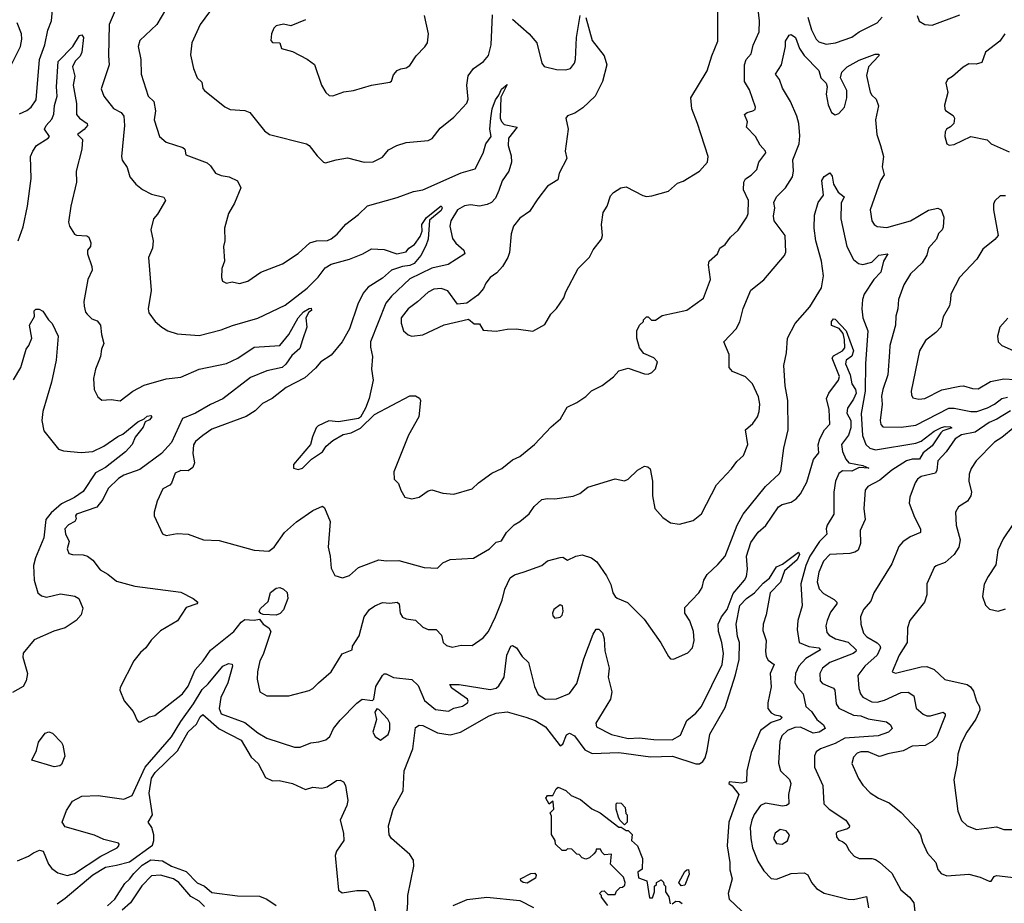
# Model space of a CAD drawing. Extents: x 1246230 to 1426786, y 660032 to 763141.
# Tile 553 of 566: x 1375586 to 1380958, y 722562 to 727381. Entities that reach past the tile are written whole.
import ezdxf

# ---------------------------------------------------------------- set-up
doc = ezdxf.new("R2010")
doc.units = 0

msp = doc.modelspace()

# ---------------------------------------------------------------- linework, layer by layer
at = {"layer": '0CON10XD'}
for points in [[(1375585, 726868.5), (1375625, 726886.4), (1375649.5, 726905), (1375676.2, 726945), (1375694.3, 727165), (1375723, 727245), (1375740, 727325), (1375760.6, 727375), (1375773.3, 727516.7)], [(1376382.5, 727435), (1376335, 727354.3), (1376241.8, 727268.2), (1376233.5, 727235), (1376246.9, 727165), (1376250, 727085), (1376287.5, 726965), (1376318.9, 726935), (1376326.5, 726885), (1376320.9, 726835), (1376349.4, 726745), (1376385, 726712.9), (1376476.7, 726685), (1376486.7, 726675), (1376492.5, 726645), (1376608.8, 726601.2), (1376628, 726585), (1376653.9, 726543.9), (1376685, 726532), (1376730, 726525), (1376775, 726502.5), (1376792.5, 726465), (1376759.1, 726380.9), (1376726, 726325), (1376704, 726245), (1376706.1, 726176.1), (1376698.8, 726145), (1376703.3, 726065), (1376689.2, 726025), (1376686.7, 725975), (1376693.3, 725955), (1376714.1, 725944.1), (1376745, 725950.8), (1376785, 725942.2), (1376831.2, 725955), (1376901.2, 726005), (1377019.4, 726050.6), (1377105, 726106), (1377170, 726165), (1377205, 726175.7), (1377265, 726177.1), (1377285, 726185.7), (1377318, 726212), (1377365, 726266), (1377435, 726318), (1377483.8, 726366.2), (1377645, 726411.5), (1377735, 726444.4), (1377785, 726453.5), (1377995, 726546.7), (1378071.2, 726568.8), (1378115, 726653.8), (1378129.1, 726705), (1378157.7, 726745), (1378151.2, 726785), (1378156.2, 726845), (1378163.5, 726895), (1378181.5, 726945), (1378200.9, 726969.1), (1378215, 727001.9), (1378245, 727027.5), (1378211.8, 726958.2), (1378208.1, 726845), (1378215.3, 726825.3), (1378230, 726810), (1378300, 726795), (1378253.2, 726735), (1378252, 726695), (1378268.3, 726638.3), (1378268.7, 726605), (1378255, 726556), (1378217.9, 726502.1), (1378199.7, 726450.2), (1378182.6, 726407.4), (1378159.4, 726385), (1378136.5, 726373.5), (1378095, 726365.2), (1378045, 726371.6), (1378013, 726367), (1377975, 726343.6), (1377938.2, 726285), (1377932.9, 726255), (1377948.1, 726188.1), (1377965, 726161.9), (1378010, 726125), (1378014.2, 726105), (1377923.9, 726046.1), (1377835, 726026.1), (1377715, 725967.8), (1377615, 725872.9), (1377584.6, 725835), (1377500.4, 725625), (1377500.4, 725595), (1377511.8, 725545), (1377505.4, 725475), (1377514.2, 725415), (1377492.5, 725315), (1377473, 725263), (1377446.1, 725213.9), (1377433.9, 725206.1), (1377325, 725187.5), (1377273, 725193), (1377214.2, 725165.8), (1377203.3, 725155), (1377183, 725107), (1377172.5, 725065), (1377080, 724955), (1377080, 724935), (1377105, 724927.5), (1377130, 724935), (1377177.5, 724985), (1377237.5, 725025), (1377257.5, 725055), (1377295, 725086.7), (1377350.5, 725119.5), (1377395, 725128.8), (1377445, 725153.8), (1377522.1, 725227.9), (1377715, 725330), (1377745, 725330), (1377767.7, 725317.7), (1377773.8, 725305), (1377764.2, 725215), (1377708.1, 725115), (1377628, 724915), (1377630, 724875), (1377652.3, 724852.3), (1377665.8, 724815.8), (1377687.7, 724777.7), (1377725, 724768.8), (1377765, 724777.5), (1377815, 724811.2), (1377835, 724818), (1377895, 724799.2), (1377954.2, 724794.2), (1378055, 724822), (1378088.8, 724855), (1378161.3, 724908.7), (1378216.6, 724933.4), (1378275, 724980.8), (1378315, 724999.2), (1378395, 725063.8), (1378485, 725161.2), (1378536.7, 725205), (1378572.3, 725267.7), (1378625, 725293.3), (1378675, 725326.7), (1378705, 725356.7), (1378764.1, 725385.9), (1378825, 725433.8), (1378855, 725466.7), (1378905, 725480), (1378995, 725450), (1379015, 725448.8), (1379035, 725456.7), (1379055, 725477.5), (1379066.7, 725515), (1379045, 725536.7), (1378991.7, 725561.7), (1378967.5, 725592.5), (1378953.8, 725645), (1378953.8, 725685), (1378967.5, 725715), (1378990, 725735), (1378990, 725745), (1379005, 725760), (1379015, 725760), (1379033, 725743), (1379055, 725743.3), (1379091.7, 725768.3), (1379225, 725796.9), (1379317.4, 725862.6), (1379354.3, 725965), (1379344.2, 726045), (1379348, 726065), (1379393.3, 726105), (1379406, 726135), (1379435.8, 726155), (1379464.3, 726195), (1379505, 726234.3), (1379553.5, 726305), (1379559.6, 726325), (1379561.8, 726395), (1379535, 726452.5), (1379536.4, 726495), (1379546, 726514), (1379577, 726533), (1379607.5, 726565), (1379617.8, 726605), (1379656, 726655), (1379655.8, 726665), (1379625, 726696.2), (1379600, 726745), (1379551.2, 726795), (1379556.2, 726825), (1379541.2, 726865), (1379555, 726875.8), (1379585.8, 726884.2), (1379598.1, 726891.9), (1379600.8, 726905), (1379568.5, 726998.5), (1379540.6, 727045), (1379540, 727135), (1379550, 727165), (1379577.5, 727195), (1379587.9, 727242.1), (1379620.4, 727315), (1379621.6, 727375), (1379610.3, 727485)], [(1376113.3, 727445), (1376074, 727355), (1376070.9, 727185), (1376075.4, 727135), (1376031.5, 727005), (1376045, 726964), (1376097.6, 726897.6), (1376139.2, 726875), (1376155.5, 726855), (1376158.8, 726805), (1376141.8, 726635), (1376145.5, 726615), (1376171.9, 726575), (1376187.5, 726525), (1376219.2, 726485), (1376256.1, 726456.1), (1376305, 726430), (1376372.7, 726412.7), (1376382, 726395), (1376338.9, 726321.1), (1376315.8, 726295), (1376302, 726235), (1376314, 726175), (1376310.8, 726135), (1376290, 726085), (1376304.3, 725905), (1376287.1, 725805), (1376291.7, 725781.7), (1376325.8, 725735.8), (1376361.2, 725705), (1376395, 725684.3), (1376445, 725668.1), (1376565, 725658.5), (1376685, 725689.4), (1376747, 725713), (1376886.4, 725753.6), (1377035, 725824.6), (1377155, 725916.7), (1377215, 725977.8), (1377252.9, 726027.1), (1377285, 726048.5), (1377385.1, 726074.9), (1377458.6, 726105), (1377505, 726131.9), (1377575, 726127.5), (1377643.8, 726103.8), (1377694, 726116), (1377709.2, 726135), (1377740, 726155), (1377770.6, 726199.4), (1377781.3, 726228.7), (1377780.9, 726265), (1377805, 726302.3), (1377885, 726366.8), (1377891.3, 726355), (1377885, 726340.4), (1377822.7, 726287.3), (1377814, 726185), (1377801.7, 726148.3), (1377775.4, 726095), (1377737.7, 726052.3), (1377715, 726040.5), (1377675, 726034.5), (1377614.8, 726015.2), (1377565, 725971.2), (1377487.6, 725922.4), (1377460.3, 725889.7), (1377430.2, 725829.8), (1377385.3, 725695), (1377346.1, 725623.9), (1377285, 725551.4), (1377229.2, 725515), (1377199.9, 725480.1), (1377141.3, 725428.7), (1377040, 725375), (1376964.4, 725315), (1376911.3, 725288.7), (1376871.2, 725248.8), (1376822.8, 725217.2), (1376635, 725147.8), (1376585, 725113.3), (1376545, 725080), (1376535, 725062.5), (1376530.6, 725015), (1376540.8, 724965), (1376531.7, 724938.3), (1376505, 724920), (1376465, 724922.5), (1376435, 724908), (1376415, 724854.2), (1376405, 724841.9), (1376368, 724822), (1376336.7, 724755), (1376320, 724695), (1376320, 724675), (1376365, 724576.7), (1376385, 724568), (1376445, 724578.8), (1376505, 724576.2), (1376590, 724545), (1376675, 724541.4), (1376865, 724487.5), (1376945, 724482.5), (1376975, 724503.8), (1377031.9, 724585), (1377097.2, 724642.8), (1377185.4, 724704.6), (1377238.3, 724728.3), (1377249.7, 724719.7), (1377280.8, 724645), (1377270, 724505), (1377280.8, 724455), (1377285, 724390), (1377305, 724350), (1377347.5, 724337.5), (1377385, 724350.8), (1377435, 724392.9), (1377545, 724436), (1377585, 724430), (1377655, 724432), (1377793.6, 724393.6), (1377865, 724389.2), (1377895, 724420), (1377935, 724438), (1378062.5, 724445), (1378148.8, 724495), (1378185, 724532), (1378215, 724540), (1378241.2, 724585), (1378283.1, 724626.9), (1378315.3, 724644.7), (1378365, 724686.5), (1378393.3, 724726.7), (1378435, 724763.8), (1378465, 724770.9), (1378505, 724767.3), (1378605, 724783.1), (1378642.1, 724797.9), (1378685, 724831.2), (1378835, 724876.7), (1378885, 724866.2), (1378905, 724876.2), (1378957.5, 724925), (1378995, 724946.7), (1379013.6, 724943.6), (1379025, 724932.5), (1379038, 724865), (1379039.2, 724785), (1379051.2, 724715), (1379095, 724666.7), (1379136.4, 724636.4), (1379185, 724630), (1379260.7, 724649.3), (1379305, 724686.7), (1379387.1, 724845), (1379468.8, 724931.2), (1379498.8, 724971.2), (1379535.6, 725005), (1379558.6, 725065), (1379546, 725145), (1379585, 725178.6), (1379611.1, 725215), (1379621.1, 725245), (1379623.3, 725285), (1379616.9, 725325), (1379584.3, 725395), (1379545, 725434.3), (1379475, 725462), (1379457.5, 725485), (1379457.5, 725555), (1379427.5, 725625), (1379494.7, 725695.3), (1379514.2, 725734.2), (1379533.6, 725806.4), (1379574.6, 725905.4), (1379645, 725962), (1379758.6, 726095), (1379766.3, 726113.7), (1379762.1, 726205), (1379703.1, 726285), (1379699.4, 726310.6), (1379705.6, 726355), (1379700.5, 726385), (1379715, 726415.4), (1379763.4, 726465), (1379801.6, 726525), (1379807.8, 726555), (1379803.5, 726616.5), (1379837.8, 726705), (1379842.9, 726747.1), (1379837.1, 726815), (1379826.4, 726855), (1379791.5, 726935), (1379748.3, 727008.3), (1379730.8, 727055), (1379708.9, 727085), (1379741.9, 727135), (1379764.6, 727234.6)], [(1376622.5, 727425), (1376570.6, 727355), (1376525.6, 727255), (1376518.8, 727188.8), (1376534.2, 727115), (1376554.2, 727065), (1376580.3, 727040.3), (1376585.8, 727005.8), (1376593.8, 726995), (1376705, 726906.2), (1376735, 726890.8), (1376815, 726886), (1376842.5, 726875), (1376922, 726775), (1376950, 726755), (1377151.2, 726705), (1377166, 726695), (1377208.7, 726638.7), (1377244, 726604), (1377255, 726600), (1377312.4, 726617.6), (1377375, 726628.1), (1377465, 726604.3), (1377514.2, 726605.8), (1377565, 726632), (1377597.7, 726672.3), (1377644.5, 726695.5), (1377695, 726711.4), (1377815, 726722.9), (1377837.4, 726732.6), (1377880.4, 726789.6), (1377955, 726849.2), (1378025, 726926.2), (1378032.4, 726947.6), (1378026.1, 727025), (1378032.7, 727075), (1378062, 727115), (1378116.2, 727153.8), (1378144.5, 727185.5), (1378159.2, 727245), (1378165, 727407.5)], [(1378413.8, 726405), (1378366.7, 726335), (1378315, 726298), (1378280.8, 726255), (1378267, 726213), (1378257.9, 726112.1), (1378250, 726085), (1378220.6, 726035), (1378188.8, 726001.2), (1378152.9, 725975), (1378129.2, 725945), (1378116.2, 725915), (1378085, 725878.8), (1378025, 725836.2), (1377975, 725830), (1377921.8, 725901.8), (1377885.8, 725915.8), (1377845, 725911.2), (1377814.8, 725895.2), (1377757.4, 725842.6), (1377705, 725805.3), (1377667.3, 725755), (1377666.7, 725726.7), (1377680, 725685), (1377705, 725662.9), (1377725, 725655.6), (1377785, 725662.9), (1377902.7, 725717.3), (1378035, 725748.8), (1378065, 725723.3), (1378095, 725722.5), (1378115, 725688.8), (1378185, 725682.5), (1378245, 725694.2), (1378295, 725696.2), (1378385, 725683.3), (1378451.7, 725718.3), (1378484.4, 725775.6), (1378515, 725806.2), (1378554, 725865), (1378565, 725897.5), (1378633.8, 726025), (1378694.5, 726085.5), (1378714.5, 726125.5), (1378760, 726185), (1378765.7, 726205), (1378760.8, 726265), (1378770.3, 726329.7), (1378790.8, 726365), (1378808.8, 726421.2), (1378825, 726438.8), (1378865, 726463.8), (1378895, 726470), (1378985, 726422), (1379005, 726416.2), (1379035, 726421.2), (1379125, 726446.7), (1379175, 726490), (1379205, 726500), (1379295.7, 726554.3), (1379338, 726605), (1379342.5, 726635), (1379284.6, 726814.6), (1379252.2, 726895), (1379247.3, 726955), (1379337.6, 727102.4), (1379362.1, 727185), (1379394.6, 727265), (1379395.4, 727464.6)], [(1375530.5, 727115), (1375590, 727235), (1375597.3, 727275), (1375595.5, 727305), (1375572.1, 727365)], [(1377145, 727381.4), (1377065, 727347.1), (1377025, 727356.2), (1376985, 727347.5), (1376972, 727335), (1376960, 727305), (1376957, 727267), (1376965, 727257.5), (1377005.9, 727255.9), (1377015, 727224), (1377075, 727207.5), (1377155.5, 727165.5), (1377195, 727136.7), (1377232.9, 727025), (1377256.2, 726985), (1377275, 726968), (1377295, 726965.8), (1377355, 726988), (1377407.5, 726995), (1377505, 727024.4), (1377605, 727040.8), (1377615, 727046.7), (1377625, 727080), (1377645, 727104), (1377665, 727114), (1377695, 727118), (1377715, 727131.2), (1377749.2, 727185), (1377797.4, 727232.6), (1377810.8, 727255), (1377816, 727305), (1377794.4, 727405)], [(1378275, 727384.3), (1378365.5, 727305), (1378406.7, 727255), (1378434.3, 727145), (1378446.7, 727126.7), (1378515, 727110), (1378565, 727108.1), (1378591.2, 727115), (1378612.9, 727145), (1378618.9, 727165), (1378623.6, 727285), (1378644, 727405)], [(1378675, 727392.5), (1378708.7, 727268.7), (1378775, 727183.8), (1378789.5, 727135), (1378766.1, 727045), (1378725.5, 726965), (1378659, 726901), (1378615, 726870.6), (1378575, 726857.5), (1378566.2, 726845), (1378579.2, 726785), (1378562.5, 726665), (1378572, 726625), (1378528.8, 726545), (1378522.3, 726507.7), (1378465.8, 726474.2), (1378413.8, 726405)], [(1379885.5, 727395), (1379905, 727326), (1379931.1, 727275), (1379945, 727260.9), (1379985, 727248.2), (1380036.2, 727255), (1380125, 727285.5), (1380165.7, 727315), (1380265, 727363.8), (1380291.8, 727395)], [(1380481.8, 727405), (1380492.7, 727372.7), (1380523.3, 727355), (1380565, 727352.3), (1380715, 727407.7)], [(1375578.7, 726175), (1375605, 726252.5), (1375629.7, 726365), (1375648.8, 726515), (1375645.6, 726634.4), (1375657.5, 726665), (1375678.6, 726695), (1375742.5, 726735), (1375748.6, 726745), (1375721.5, 726785), (1375730.8, 726805), (1375761.9, 726838.1), (1375773.3, 726866.7), (1375776.8, 726913.2), (1375791.3, 726965), (1375788.1, 727015), (1375796.4, 727153.6), (1375875.8, 727234.2), (1375912.9, 727295), (1375925, 727298.6), (1375934.5, 727284.5), (1375925.9, 727204.1), (1375917, 727183), (1375890, 727155), (1375874.2, 727125), (1375886.9, 727073.1), (1375877.8, 727025), (1375896.2, 726925), (1375897.1, 726865), (1375913.6, 726843.6), (1375954.2, 726815), (1375957.1, 726805), (1375938.2, 726781.8), (1375902.5, 726755), (1375928.3, 726728.3), (1375925.7, 726675), (1375894.5, 726555.5), (1375895.5, 726495), (1375864.6, 726365), (1375852.7, 726277.3), (1375857.3, 726255), (1375885, 726211.4), (1375895.5, 726205.5), (1375953, 726203), (1375962.9, 726195), (1375974, 726165), (1375972, 726145), (1375956, 726125), (1375955.8, 726105), (1375980, 726035), (1375981.4, 726015), (1375958.6, 725965), (1375937.3, 725845), (1375938.2, 725818.2), (1375945, 725786.7), (1375954.2, 725775), (1375980.3, 725750.3), (1376008.8, 725738.8), (1376026.7, 725715), (1376031.9, 725665), (1376046.2, 725615), (1376032, 725585), (1376027.5, 725545), (1376018.3, 725521.7), (1375999.2, 725475), (1375990, 725425), (1375992.5, 725365), (1376012, 725325), (1376035, 725306.7), (1376085, 725310), (1376135, 725301.9), (1376204.1, 725355.9), (1376265, 725388.7), (1376385, 725422.5), (1376465, 725431.8), (1376564.8, 725475.2), (1376715, 725506.5), (1376777.1, 725535), (1376865, 725595.5), (1377004.7, 725605.3), (1377055.4, 725665), (1377105, 725755.8), (1377135, 725787.5), (1377165, 725805.7), (1377177.3, 725807.3), (1377178.8, 725795), (1377163, 725787), (1377148, 725755), (1377153.3, 725705), (1377129.4, 725635), (1377115, 725588.8), (1377071, 725549), (1377037.9, 725502.1), (1377018.7, 725485), (1376935, 725465.6), (1376845, 725429.6), (1376695, 725313.3), (1376627.3, 725282.7), (1376545, 725234.7), (1376475, 725205.5), (1376415.2, 725074.8), (1376360.7, 725015), (1376241.7, 724928.3), (1376155, 724896.9), (1376125, 724879.6), (1376069.1, 724825), (1376040.4, 724765), (1376006.7, 724723.2), (1375895.7, 724685), (1375891.1, 724675), (1375895, 724660), (1375888, 724645), (1375852.7, 724627.3), (1375832.8, 724605), (1375836.5, 724576.5), (1375855.8, 724535), (1375845.5, 724495), (1375855, 724470.9), (1375875, 724463.8), (1375933.3, 724463.3), (1375956.4, 724456.4), (1375985, 724433.8), (1376025, 724381.4), (1376068, 724358), (1376115, 724318.9), (1376215, 724292), (1376465, 724260), (1376532.5, 724225), (1376557.5, 724205), (1376552.5, 724195), (1376495, 724176), (1376447.4, 724102.6), (1376355, 724048.8), (1376303, 723997), (1376274.2, 723955.8), (1376245, 723930), (1376210, 723885), (1376135, 723740), (1376133.3, 723725), (1376156.4, 723666.4), (1376205, 723607.5), (1376216.7, 723585), (1376225, 723562.5), (1376235, 723552.5), (1376245, 723552.5), (1376295, 723580), (1376323.6, 723586.4), (1376474.6, 723705.4), (1376505, 723746.9), (1376542.9, 723835), (1376587.9, 723885), (1376626.8, 723943.2), (1376755, 724044.7), (1376795, 724096.4), (1376815, 724109.3), (1376865, 724105.8), (1376895, 724112.5), (1376914.7, 724085), (1376946.2, 724065), (1376956.8, 724045), (1376915, 723920), (1376896.9, 723885), (1376882.9, 723825), (1376881.2, 723785), (1376896.2, 723715), (1376933.8, 723693.8), (1377055.4, 723694.6), (1377165, 723722.2), (1377186, 723734), (1377216.1, 723763.9)], [(1379764.6, 727234.6), (1379763.8, 727265), (1379783.9, 727296.1), (1379795, 727301.1), (1379817.7, 727285), (1379841.1, 727225), (1379865, 727186.9), (1379946.5, 727105), (1379956, 727065), (1379985.6, 727035.6), (1379991.4, 727015), (1379985.7, 726975), (1379996.6, 726916.6), (1380015, 726876), (1380035, 726861.5), (1380055, 726870), (1380085, 726904.6), (1380099.4, 726955), (1380099.2, 726995), (1380064.4, 727065), (1380070.6, 727095), (1380100, 727125), (1380165, 727160), (1380252.9, 727192.9), (1380273.3, 727193.3), (1380272.9, 727185), (1380216.3, 727123.7), (1380206.1, 727076.1), (1380226.8, 726986.8), (1380235, 726970), (1380258.3, 726948.3), (1380270.9, 726910.9), (1380254.4, 726835), (1380261.4, 726755), (1380281.9, 726695), (1380298.9, 726635), (1380291.7, 726578.3), (1380303.1, 726535), (1380283.1, 726505), (1380225.6, 726345), (1380234.4, 726285), (1380248, 726265), (1380265, 726253.1), (1380317.5, 726247.5), (1380445.3, 726284.7), (1380545, 726341.9), (1380595, 726353.3), (1380612.5, 726345), (1380627.5, 726305), (1380625, 726250), (1380619.2, 726235), (1380598, 726215), (1380587.5, 726185), (1380544.6, 726135.4), (1380535, 726096.2), (1380510, 726055), (1380446.5, 725995), (1380410, 725935), (1380380.5, 725855), (1380376.7, 725805), (1380365.7, 725765), (1380364.5, 725715), (1380333.8, 725605), (1380331.8, 725568.2), (1380322.4, 725445), (1380294.2, 725365), (1380287.7, 725327.7), (1380291.6, 725285), (1380280, 725195), (1380284.1, 725174.1), (1380295, 725161.1), (1380395, 725158.6), (1380475, 725170.7), (1380655, 725263.1), (1380685, 725263.2), (1380775, 725244.4), (1380807.5, 725245), (1380866.2, 725265), (1380904.8, 725285.2), (1380945, 725316.2), (1380975, 725322.4)], [(1380960.8, 727305), (1380933.1, 727265), (1380855.3, 727205), (1380835, 727147.5), (1380805, 727138.9), (1380765, 727141.1), (1380733, 727123), (1380675, 727070.6), (1380648, 727055), (1380638, 727035), (1380650, 726985), (1380632, 726915), (1380633.3, 726895), (1380636.7, 726886.7), (1380679.3, 726859.3), (1380686.7, 726845), (1380682.5, 726815), (1380665, 726796.7), (1380642.5, 726785), (1380635, 726770), (1380632.5, 726745), (1380643.9, 726703.9), (1380657, 726697), (1380685, 726700), (1380775, 726743.8), (1380865, 726726), (1380886.7, 726705), (1380985, 726660.8)], [(1377216.1, 723763.9), (1377285, 723824), (1377346.4, 723923.6), (1377400, 723945), (1377402, 723965), (1377438.8, 724021.2), (1377465.7, 724125), (1377495.6, 724164.4), (1377524.5, 724185.5), (1377565, 724202.5), (1377605, 724199.4), (1377645, 724204.4), (1377656.2, 724195), (1377661.8, 724145), (1377675, 724123.3), (1377695, 724113.8), (1377746.3, 724106.3), (1377785, 724068.8), (1377815, 724056), (1377857.5, 724055), (1377887.5, 724025), (1377896.2, 723985), (1377915, 723968), (1377945, 723960), (1377995, 723970), (1378055, 723968), (1378115, 724010.8), (1378143.1, 724045), (1378182.9, 724125), (1378218.2, 724215), (1378233.8, 724275), (1378262.4, 724337.6), (1378285, 724354.4), (1378339.1, 724370.9), (1378435, 724404), (1378465, 724429.2), (1378535, 724448), (1378549.2, 724449.2), (1378575, 724433.3), (1378620, 724455), (1378655, 724462), (1378705.7, 724445.7), (1378735, 724424), (1378787.9, 724347.9), (1378810.8, 724300.8), (1378822.2, 724255), (1378835, 724236), (1378845, 724226), (1378902.3, 724202.3), (1378992.7, 724112.7), (1379083.6, 723983.6), (1379125, 723907.5), (1379136.4, 723896.4), (1379153.6, 723893.6), (1379231.2, 723928.8), (1379256, 723955), (1379265.7, 723995), (1379261.9, 724045), (1379242.6, 724102.6), (1379214.3, 724145), (1379214.4, 724175), (1379290.8, 724255), (1379309.2, 724285), (1379318, 724325), (1379337.5, 724355), (1379395, 724410), (1379435, 724456), (1379500, 724625), (1379533.2, 724685), (1379654.2, 724835.7), (1379729.2, 724905), (1379738.3, 724921.7), (1379755.3, 725045), (1379777.8, 725145), (1379776.8, 725305), (1379761.5, 725385), (1379754.3, 725495.7), (1379768.6, 725565), (1379774.2, 725645), (1379816.7, 725725), (1379896.7, 725815), (1379960.3, 725919.7), (1379971.8, 725985), (1379960.9, 726065), (1379928.9, 726175), (1379920.9, 726245), (1379921.9, 726315), (1379941.4, 726385), (1379971.9, 726425), (1379963.1, 726505), (1379975, 726525.4), (1380005, 726545.8), (1380017.8, 726527.8), (1380026.4, 726485), (1380050.6, 726440.6), (1380084, 726415), (1380068.5, 726381.5), (1380065.3, 726295.3), (1380098.8, 726145), (1380135, 726074.3), (1380161.4, 726051.4), (1380185.5, 726045.5), (1380235, 726059.7), (1380273.7, 726096.3), (1380322.5, 726105), (1380298.1, 726065), (1380284.3, 726005), (1380245.9, 725964.1), (1380192.7, 725885), (1380183.6, 725855), (1380180.5, 725805), (1380186.2, 725755), (1380213.1, 725685), (1380199.6, 725505), (1380199.4, 725355), (1380176.6, 725233.4), (1380183.7, 725113.7), (1380202.5, 725065), (1380225, 725044.6), (1380255, 725034.7), (1380475, 725071.9), (1380505, 725083.2), (1380575, 725136.8), (1380615, 725156.5), (1380635, 725161.9), (1380665, 725160.8), (1380672, 725155), (1380621.8, 725138.2), (1380611, 725129), (1380565, 725056.8), (1380515, 725018.3), (1380495, 724985.3), (1380455, 724984.1), (1380425, 724975.8), (1380345, 724924.7), (1380279.4, 724870.6), (1380213.7, 724836.3), (1380199.2, 724815), (1380191.9, 724715), (1380199.4, 724655), (1380170.5, 724595), (1380173.6, 724525), (1380161.2, 724488.8), (1380143.1, 724476.9), (1380115, 724470.4), (1380005, 724465.4), (1379972, 724428), (1379945, 724368.6), (1379936.7, 724315), (1379947.4, 724277.4), (1379971.7, 724251.7), (1380029.5, 724219.5), (1380043.3, 724205), (1380043.3, 724195), (1380009.7, 724150.3), (1379990.7, 724105), (1379984.7, 724074.7), (1379989.9, 724039.9), (1380002.5, 724025), (1380036.7, 724005), (1380105, 723986.3), (1380149.6, 723945), (1380148.2, 723935), (1380133.3, 723925), (1380005.2, 723874.8), (1379965.3, 723844.7), (1379950.8, 723815), (1379952.5, 723775), (1379965, 723760.5), (1379995, 723748.9), (1380025, 723735.4), (1380033.8, 723725), (1380039.6, 723649.6), (1380055.8, 723625.8), (1380135, 723587.5), (1380175, 723584), (1380215, 723569), (1380315, 723551.4), (1380336, 723535), (1380345.8, 723515.8), (1380325.8, 723495), (1380268.8, 723475), (1380087.5, 723462.5), (1380035, 723434.7), (1379955.7, 723405), (1379932.2, 723387.8), (1379922.8, 723367.2), (1379921.8, 723305), (1379967.5, 723205), (1379972.5, 723105), (1380002.1, 723075), (1380092.5, 723015), (1380112.5, 722985), (1380110.8, 722975), (1380101.7, 722968.3), (1380047.3, 722952.7), (1380041.2, 722945), (1380042, 722925), (1380055, 722906.2), (1380075, 722900), (1380093.8, 722885), (1380111.1, 722851.1), (1380139.1, 722819.1), (1380166.6, 722806.6), (1380235, 722806.5), (1380255, 722800.6), (1380277.4, 722787.4), (1380345, 722725.8), (1380392.9, 722635), (1380441.1, 722595), (1380464.5, 722565), (1380473.4, 722483.4)], [(1380965, 726420), (1380935, 726420), (1380905.9, 726394.1), (1380898, 726375), (1380898.8, 726345), (1380924.3, 726205), (1380906.7, 726183.3), (1380840.5, 726129.5), (1380808, 726075), (1380714, 725975), (1380666.2, 725885), (1380663.6, 725853.6), (1380658.8, 725821.2), (1380625, 725760), (1380610.6, 725705), (1380584.2, 725675), (1380528.5, 725631.5), (1380495.5, 725575), (1380450, 725355), (1380450.8, 725335), (1380459.4, 725319.4), (1380491.1, 725311.1), (1380525, 725315.4), (1380616.7, 725363.3), (1380715, 725383.1), (1380735, 725384.6), (1380785, 725369.1), (1380815, 725367.3), (1380881.8, 725408.2), (1380955, 725423.2), (1381015, 725419.2)], [(1375552.1, 725417.9), (1375591.9, 725485), (1375621.9, 725585), (1375636, 725605), (1375652.2, 725645), (1375640, 725715), (1375667.6, 725762.4), (1375666, 725794), (1375675, 725802), (1375692.3, 725802.3), (1375712, 725792), (1375743.6, 725743.6), (1375763.3, 725725), (1375796, 725655), (1375785.4, 725525), (1375760, 725405), (1375713.1, 725245), (1375707.8, 725195), (1375718.7, 725138.7), (1375798.3, 725038.3), (1375825, 725029.4), (1375921.1, 725021.1), (1375985, 725027.1), (1376045, 725055.7), (1376121.7, 725108.3), (1376149.6, 725120.4), (1376231.1, 725188.9), (1376265.7, 725204.3), (1376281, 725219), (1376301.9, 725221.9), (1376307.8, 725215), (1376295, 725198.5), (1376271.1, 725188.9), (1376260.8, 725159.2), (1376216, 725105), (1376199.2, 725065), (1376164.4, 725025), (1376055, 724938.4), (1376000.4, 724909.6), (1375932.2, 724807.8), (1375885, 724774.8), (1375815, 724741.7), (1375757.5, 724692.5), (1375728.9, 724655), (1375718.5, 724555), (1375672.7, 724447.3), (1375662.1, 724405), (1375665.3, 724325), (1375685, 724256), (1375705, 724238.9), (1375732.7, 724232.7), (1375809.3, 724250.7), (1375888, 724238), (1375910, 724225), (1375931.2, 724171.2), (1375922.5, 724135), (1375895, 724104.4), (1375835, 724064.4), (1375773.3, 724046.7), (1375665, 723998.9), (1375605, 723926.2), (1375604.5, 723905), (1375629.1, 723815), (1375622.7, 723775), (1375605.3, 723744.7), (1375548, 723712)], [(1380976.3, 725753.7), (1380933.8, 725705), (1380921.2, 725655), (1380924.1, 725624.1), (1380943.3, 725605), (1381105, 725533.8)], [(1376465, 723554), (1376535, 723650.3), (1376581.4, 723728.6), (1376615, 723758.5), (1376695, 723855.4), (1376725, 723870.4), (1376745, 723866), (1376746.6, 723855), (1376722.5, 723765), (1376684.4, 723685), (1376675.3, 723625), (1376685, 723596.4), (1376815, 723548.9), (1376885, 723492.7), (1376935, 723463.6), (1377085, 723413.1), (1377116.8, 723413.2), (1377175, 723436.9), (1377217.9, 723442.1), (1377255.7, 723454.3), (1377277.9, 723472.1), (1377298.1, 723515), (1377335, 723560.8), (1377425, 723653.8), (1377455, 723676), (1377511.7, 723668.3), (1377517.5, 723675), (1377528.6, 723745), (1377566, 723805), (1377575, 723814), (1377585, 723814.2), (1377625, 723793.8), (1377725, 723783.1), (1377760.9, 723750.9), (1377795, 723668.1), (1377855, 723618.5), (1377925, 723610.7), (1377955, 723627.3), (1378002.1, 723637.9), (1378028.6, 723655), (1378033.1, 723665), (1378029.4, 723675), (1377944.4, 723735), (1377933.3, 723755), (1377984.2, 723755.8), (1378152.4, 723727.6), (1378185.2, 723734.8), (1378200.8, 723749.2), (1378228.6, 723795), (1378244.7, 723915), (1378265, 723964), (1378275, 723968.9), (1378295.9, 723955.9), (1378328, 723908), (1378361.4, 723875), (1378395.3, 723745.3), (1378415, 723701.5), (1378455, 723675.5), (1378515, 723677.5), (1378585, 723706.5), (1378625, 723761.1), (1378663.9, 723896.1), (1378715, 724030.8), (1378731.7, 724058.3), (1378745, 724057.5), (1378765, 724037.5), (1378774.7, 724005), (1378779, 723939), (1378801.5, 723845), (1378796.9, 723795), (1378816.9, 723715), (1378810.3, 723675), (1378730, 723545), (1378733.8, 723525), (1378815, 723483.3), (1378905, 723460.5), (1378965, 723463.9), (1379045, 723455.2), (1379145.4, 723454.6), (1379190.9, 723479.1), (1379225, 723560), (1379275, 723599.4), (1379306.2, 723635), (1379418.8, 723865), (1379426.3, 723925), (1379417.2, 723985), (1379398.2, 724045), (1379396.9, 724085), (1379415.8, 724124.2), (1379445.6, 724164.4), (1379478.1, 724251.9), (1379541.1, 724325), (1379551.6, 724345), (1379557.5, 724385), (1379551.2, 724455), (1379575, 724530.8), (1379615, 724585.7), (1379657.4, 724622.6), (1379726.2, 724723.8), (1379745, 724736.9), (1379795, 724750.9), (1379822.4, 724767.6), (1379846.2, 724795), (1379881.1, 724858.9), (1379917, 724983), (1379945, 725018.8), (1379943.1, 725063.1), (1379950.6, 725095), (1379976.1, 725143.9), (1380006.7, 725175), (1380002.4, 725255), (1379988.3, 725315), (1380000.4, 725345), (1380053.9, 725415), (1380058.3, 725435), (1380019.1, 725535), (1380025, 725547.4), (1380074.5, 725575), (1380087.8, 725592.2), (1380086.7, 725636.7), (1380079, 725669), (1380057.1, 725697.1), (1380015, 725713.7), (1380015, 725735.5), (1380025, 725750.5), (1380035, 725748.9), (1380094.6, 725685), (1380134.4, 725575), (1380125, 725546.9), (1380094.2, 725525), (1380091, 725505), (1380117.7, 725445), (1380125.6, 725395.6), (1380146.6, 725365), (1380149.2, 725345), (1380135, 725311.3), (1380102.2, 725262.2), (1380098.8, 725235), (1380120, 725195), (1380120.5, 725155), (1380108.4, 725115), (1380070, 725065), (1380075, 725025.8), (1380093.2, 724985), (1380110, 724965), (1380185, 724950.4), (1380218, 724935), (1380165, 724939.4), (1380125, 724919.1), (1380075, 724921.2), (1380055, 724907.1), (1380036.7, 724865), (1380027.2, 724805), (1380027.9, 724685), (1379991.3, 724625), (1379986.7, 724605), (1379990.4, 724575), (1379949.3, 724535), (1379897.1, 724455), (1379875.6, 724405), (1379847.1, 724305), (1379854.5, 724185.5), (1379830.5, 724105), (1379827.3, 724055), (1379837.8, 723985), (1379892, 723962), (1379945, 723955.7), (1379955.4, 723945), (1379875, 723897.3), (1379836.6, 723855), (1379819.1, 723815), (1379814.1, 723765), (1379828.8, 723738.8), (1379860.8, 723705), (1379874.5, 723635), (1379905, 723607.5), (1379934.6, 723564.6), (1379970.5, 723535), (1379980, 723515), (1379948, 723495), (1379915, 723490.6), (1379845, 723522.4), (1379815, 723521.9), (1379775, 723503.9), (1379744.5, 723475), (1379732.7, 723445), (1379726, 723326), (1379736.5, 723285), (1379785, 723236.7), (1379793.8, 723215), (1379781.2, 723155), (1379782, 723105), (1379768.8, 723095), (1379747.6, 723092.4), (1379655, 723107.6), (1379627.7, 723095), (1379592.8, 723047.2), (1379579.8, 723015), (1379571.7, 722975), (1379574.7, 722915), (1379583.5, 722865), (1379612.6, 722792.6), (1379645, 722740), (1379685, 722698), (1379715, 722694.4), (1379795, 722724.5), (1379865, 722729.4), (1379885, 722718), (1379905.4, 722675.4), (1379933, 722643), (1379975, 722618.2), (1380105, 722584.6), (1380135, 722583.8), (1380205, 722600), (1380217.3, 722537.3)], [(1380991.9, 725248.1), (1380917.6, 725202.4), (1380875.7, 725185), (1380798, 725132), (1380725, 725117.6), (1380690.4, 725095), (1380640.3, 725025), (1380594.4, 724975.6), (1380589.2, 724925), (1380581.7, 724908.3), (1380505, 724890), (1380485, 724875.6), (1380471.1, 724855), (1380442.2, 724777.8), (1380438.9, 724745), (1380468.3, 724668.3), (1380500.9, 724605), (1380501.1, 724585), (1380445, 724561.2), (1380405, 724533.1), (1380382.6, 724507.4), (1380345, 724414), (1380245.8, 724255), (1380229.5, 724210.5), (1380190, 724165), (1380172.7, 724125), (1380175.4, 724085), (1380189.2, 724035), (1380207.9, 724015), (1380265, 723983.3), (1380279, 723969), (1380281.4, 723955), (1380265, 723916.2), (1380196.2, 723855), (1380158.2, 723805), (1380164.2, 723734.2), (1380173.1, 723705), (1380186.7, 723686.7), (1380235, 723661.4), (1380265, 723659.2), (1380305, 723670.8), (1380395, 723711.6), (1380433, 723713), (1380463.6, 723693.6), (1380476.2, 723626.2), (1380515, 723594.5), (1380535, 723585.4), (1380555, 723584.6), (1380624.2, 723604.2), (1380634.2, 723595), (1380634.4, 723585), (1380589.3, 723470.7), (1380565, 723444.6), (1380526.6, 723423.4), (1380455, 723418.6), (1380406.6, 723393.4), (1380321.6, 723378.4), (1380285, 723364.4), (1380275, 723363.5), (1380215, 723388.8), (1380175, 723387.8), (1380155, 723380.9), (1380135, 723360), (1380126.4, 723325), (1380162.9, 723242.9), (1380185, 723206.2), (1380226.2, 723165), (1380271.2, 723135), (1380330.4, 723110.4), (1380395, 723057.5), (1380482, 722965), (1380500.8, 722935), (1380511.4, 722895), (1380538, 722835), (1380584.3, 722785), (1380595.8, 722745.8), (1380613.3, 722725), (1380645, 722711.9), (1380765, 722722.1), (1380825.5, 722705.5), (1380875, 722682.5), (1380886.7, 722683.3), (1380902.3, 722707.7), (1380915.8, 722714.2), (1381025, 722701.6)], [(1381015, 725161.4), (1380945, 725102.5), (1380905, 725077.9), (1380804.6, 724975.4), (1380776.6, 724933.4), (1380766.6, 724903.4), (1380764.4, 724865), (1380778.6, 724805), (1380775.5, 724784.5), (1380756.2, 724755), (1380708, 724725), (1380691.4, 724695), (1380695.7, 724625), (1380716.7, 724545), (1380709.4, 724505), (1380684.3, 724465), (1380635, 724420.6), (1380586.5, 724403.5), (1380575, 724393.8), (1380534.3, 724305), (1380535.6, 724244.4), (1380522, 724205), (1380442, 724105), (1380430, 724065), (1380427.1, 723985), (1380383.5, 723916.5), (1380346.2, 723825), (1380365, 723817.5), (1380505, 723852.5), (1380535, 723853.8), (1380575, 723838), (1380633.8, 723783.8), (1380755, 723755.6), (1380773.2, 723743.2), (1380789.6, 723719.6), (1380805.8, 723665), (1380823.1, 723635), (1380823.5, 723615), (1380802.6, 723567.4), (1380752.9, 723495), (1380722.5, 723435), (1380704.4, 723375), (1380700.6, 723325), (1380682.5, 723235), (1380703.6, 723065), (1380725, 723013.8), (1380755, 722985.7), (1380805.6, 722964.4), (1380915, 722978.6), (1380955, 722965.7), (1381005, 722964.2)], [(1381005, 724628), (1380950.7, 724549.3), (1380922.1, 724487.9), (1380911.7, 724408.3), (1380868.8, 724345), (1380847.7, 724302.3), (1380838.8, 724235), (1380855, 724187.5), (1380876.4, 724166.4), (1380925, 724156.2), (1380965, 724168)], [(1377694.6, 722445), (1377704.7, 722565), (1377703.4, 722605), (1377736.1, 722765), (1377735, 722796.7), (1377715, 722828.6), (1377615, 722916), (1377602, 722935), (1377598, 722985), (1377623.3, 723075), (1377677.9, 723175), (1377684.3, 723285), (1377731, 723405), (1377745, 723521.2), (1377765, 723533.1), (1377785, 723532.1), (1377865, 723492), (1377935, 723481.2), (1377991.1, 723495), (1378147.5, 723585), (1378185, 723599), (1378245, 723606), (1378347.3, 723577.3), (1378399.1, 723559.1), (1378455.6, 723525.6), (1378535, 723420.8), (1378549.2, 723430.8), (1378569.3, 723480.7), (1378585, 723489.5), (1378612.4, 723475), (1378670.2, 723400.2), (1378709.8, 723379.8), (1378855, 723384.5), (1379028.5, 723361.5), (1379147.5, 723365), (1379275, 723323.6), (1379295, 723322.3), (1379313.5, 723335), (1379325.3, 723355), (1379337.4, 723395), (1379351, 723485), (1379435, 723629.4), (1379491.9, 723808.1), (1379512.2, 723892.2), (1379512.8, 723985), (1379502.8, 724017.2), (1379495.4, 724085.4), (1379515, 724186.5), (1379551.9, 724225), (1379595, 724256), (1379641.6, 724308.4), (1379676.7, 724335), (1379715, 724398.2), (1379748.4, 724411.6), (1379835, 724477.1), (1379840.8, 724465), (1379828.4, 724435), (1379758.1, 724375), (1379735.9, 724314.1), (1379679.7, 724255), (1379658.2, 724135), (1379641.9, 724085), (1379640.5, 724050.5), (1379658.9, 723995), (1379654.7, 723935), (1379659.2, 723909.2), (1379668.8, 723888.8), (1379702.5, 723865), (1379681.2, 723815), (1379686.2, 723743.8), (1379667.1, 723655), (1379667.9, 723625), (1379685, 723601.5), (1379705, 723590), (1379735, 723584.2), (1379745.6, 723575), (1379735, 723564.7), (1379685, 723549.1), (1379628.5, 723505), (1379576, 723384), (1379552.8, 723285), (1379551.5, 723225), (1379525, 723217.6), (1379456.1, 723223.9), (1379454.2, 723215), (1379472.2, 723202.2), (1379508.8, 723155), (1379454.8, 723005), (1379445.4, 722875), (1379460.8, 722785), (1379460.9, 722745), (1379473.5, 722695), (1379450.8, 722615), (1379457.5, 722585), (1379558.8, 722488.8)], [(1376985, 724133.8), (1376915, 724137), (1376902, 724142), (1376893.4, 724155), (1376900.4, 724169.6), (1376941.2, 724208.8), (1376955, 724257.8), (1376985, 724281.4), (1377005, 724284.2), (1377025.8, 724275.8), (1377045, 724256.7), (1377049.4, 724225), (1377025, 724162), (1377007.6, 724142.4), (1376985, 724133.8)], [(1378505, 724117.5), (1378535, 724123.3), (1378545.7, 724134.3), (1378551.2, 724155), (1378546.7, 724185), (1378535, 724190), (1378500, 724165), (1378493.3, 724145), (1378495, 724130), (1378505, 724117.5)], [(1377555, 723452.5), (1377597, 723483), (1377605, 723510), (1377605.6, 723545), (1377595, 723565.7), (1377545, 723618.8), (1377535, 723622.5), (1377524, 723605), (1377533.3, 723565), (1377513.1, 723495), (1377525, 723471.2), (1377555, 723452.5)], [(1375575, 722793.3), (1375635, 722818.8), (1375662.7, 722837.3), (1375695, 722852.5), (1375715, 722847.5), (1375744.2, 722775), (1375761.3, 722751.3), (1375795, 722728.6), (1375845, 722713.6), (1375885, 722724.7), (1376029.8, 722820.2), (1376117.5, 722865), (1376127.5, 722875), (1376130, 722885), (1376125, 722890), (1376045, 722910), (1375995, 722933.3), (1375835, 722980), (1375817.5, 723005), (1375841.7, 723068.3), (1375875, 723120), (1375925, 723146.7), (1376015, 723150), (1376155, 723130), (1376200.5, 723149.5), (1376270.2, 723305), (1376415, 723470.3), (1376465, 723554)], [(1375790.7, 722559.3), (1375835, 722590.2), (1375985, 722718.2), (1376055, 722758.9), (1376115, 722770.3), (1376185, 722788.5), (1376311.4, 722878.6), (1376318.6, 722905), (1376317.4, 722935), (1376307.2, 722975), (1376287.7, 723005), (1376311.6, 723045), (1376293.6, 723163.6), (1376306.3, 723245), (1376325, 723276.5), (1376446.5, 723393.5), (1376505, 723497.7), (1376551.3, 723538.7), (1376571.2, 723578.8), (1376585, 723592.5), (1376675, 723514), (1376795, 723452.1), (1376850, 723360), (1376887.6, 723325), (1376928.1, 723248.1), (1376965, 723230.4), (1377001.8, 723231.8), (1377075, 723215.4), (1377145, 723183.5), (1377185, 723196), (1377235, 723190.9), (1377263.3, 723196.7), (1377315, 723232.5), (1377335, 723234.3), (1377352, 723225), (1377364.3, 723205), (1377376.2, 723123.8), (1377370.6, 723095), (1377334.4, 723015), (1377353.5, 722945), (1377354.3, 722905), (1377315, 722846.7), (1377306.7, 722823.3), (1377325, 722634), (1377345, 722620), (1377425, 722631.4), (1377472.3, 722632.3), (1377485, 722626), (1377513.8, 722573.8), (1377538.5, 722475)], [(1375775, 723307.5), (1375653, 723343), (1375677.5, 723395), (1375689.3, 723440.7), (1375725, 723490), (1375745, 723497.5), (1375765, 723490), (1375815, 723440), (1375822.5, 723425), (1375832.5, 723365), (1375815, 723320), (1375805, 723312.5), (1375775, 723307.5)], [(1378850, 722735), (1378810, 722775), (1378815, 722830), (1378777.5, 722827.5), (1378761.7, 722841.7), (1378755, 722857.5), (1378731.7, 722858.3), (1378730, 722845), (1378718.3, 722831.7), (1378695, 722810), (1378675, 722802.5), (1378655, 722810), (1378638.3, 722828.3), (1378625, 722830), (1378598.3, 722858.3), (1378575, 722860), (1378565, 722850), (1378545, 722850), (1378510, 722885), (1378507.5, 722905), (1378488.3, 722938.3), (1378487.5, 723037.5), (1378480, 723055), (1378500, 723075), (1378497.5, 723115), (1378495, 723120), (1378475, 723102.5), (1378456.7, 723135), (1378465, 723150), (1378495, 723150), (1378513, 723187), (1378523.6, 723196.4), (1378565, 723177.5), (1378595, 723150), (1378645, 723128.8), (1378707.7, 723077.7), (1378753.3, 723055), (1378855, 722977.5), (1378867.5, 722977.5), (1378895, 722960), (1378905, 722960), (1378928.3, 722938.3), (1378923.3, 722905), (1378957.5, 722875), (1378983.6, 722806.4), (1378981.7, 722748.3), (1378958.3, 722731.7), (1378962, 722702), (1379007.5, 722685), (1379021.7, 722591.7), (1379038.3, 722591.7), (1379050, 722625), (1379050, 722655), (1379060, 722665), (1379060, 722675), (1379085, 722690), (1379098.3, 722678.3), (1379100, 722665), (1379110, 722655), (1379110, 722625), (1379127, 722597), (1379135, 722560)], [(1378885, 722990), (1378860, 723015), (1378853, 723033), (1378840, 723075), (1378840, 723105), (1378845, 723110), (1378868.3, 723108.3), (1378890, 723085), (1378893, 723053), (1378900, 723045), (1378900, 723005), (1378885, 722990)], [(1379745, 722884.3), (1379775, 722903.8), (1379785.8, 722935), (1379768.3, 722958.3), (1379735, 722964.4), (1379707.1, 722945), (1379698.1, 722915), (1379715, 722888), (1379745, 722884.3)], [(1376065, 722548.4), (1376105.1, 722584.9), (1376159.9, 722670.1), (1376186.4, 722693.6), (1376208.4, 722725), (1376255, 722770.4), (1376301.4, 722798.6), (1376365, 722794.6), (1376414.7, 722764.7), (1376495.3, 722735.3), (1376554.3, 722674.3), (1376595, 722656), (1376635, 722621.2), (1376775, 722603.6), (1376895, 722601.1), (1376935, 722584.8), (1376985, 722549.6)], [(1379195, 722656.9), (1379182.9, 722675), (1379214.7, 722735.3), (1379225, 722745.5), (1379235, 722746.2), (1379238.2, 722721.8), (1379215, 722661.5), (1379195, 722656.9)], [(1376595, 722545.2), (1376565, 722573.2), (1376520.1, 722600.1), (1376455, 722675.2), (1376425.6, 722695.6), (1376355, 722716.4), (1376305, 722712.7), (1376253.2, 722656.8), (1376191.4, 722565), (1376144.8, 722525)], [(1378355, 722671.4), (1378332.5, 722675), (1378320, 722685), (1378318.9, 722695), (1378374.3, 722725.7), (1378396.3, 722726.3), (1378403.6, 722715), (1378400, 722700), (1378355, 722671.4)], [(1378795, 722550), (1378760, 722595), (1378760, 722605), (1378750, 722615), (1378761.7, 722628.3), (1378775, 722630), (1378795, 722610), (1378835, 722610), (1378841.7, 722628.3), (1378861.7, 722648.3), (1378875, 722650), (1378888.3, 722661.7), (1378890, 722675), (1378880, 722705), (1378850, 722735)], [(1377950.3, 722549.7), (1378027.7, 722582.3), (1378135, 722596.3), (1378315, 722577.4), (1378388.9, 722538.9)], [(1379145, 722560), (1379165.7, 722574.3), (1379185, 722572.2), (1379201.2, 722561.2)]]:
    msp.add_lwpolyline(points, dxfattribs=at)

doc.saveas('drawing.dxf')
